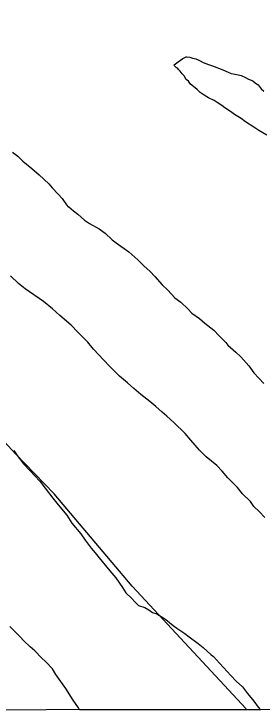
# Model space of a CAD drawing. Extents: x 3263578 to 3301413, y 764927 to 798602.
# Drawn here: x 3278134 to 3278744, y 775829 to 777544 of the extents above; entities that cross this region are included whole.
import ezdxf

# ---------------------------------------------------------------- set-up
doc = ezdxf.new("R2010")
doc.units = 0
for name, color, linetype in [('V-GRID-FRAM', 7, 'Continuous'), ('V-SITE-VEGE', 7, 'Continuous'), ('V-TOPO-SHOR', 7, 'Continuous')]:
    doc.layers.add(name, color=color, linetype=linetype)

msp = doc.modelspace()

# ---------------------------------------------------------------- linework, layer by layer
at = {"layer": 'V-GRID-FRAM'}
msp.add_lwpolyline([(3267734.9, 794015.5), (3299171.2, 794017.8), (3299180.4, 775831.7), (3267728.3, 775829.4), (3267734.9, 794015.5)], dxfattribs=at)
at = {"layer": 'V-SITE-VEGE'}
for p, q in [((3278537.9, 777425.5), (3278549.1, 777433.8)), ((3278549.1, 777433.8), (3278557.2, 777438)), ((3278557.2, 777438), (3278559.2, 777438)), ((3278559.2, 777438), (3278566.4, 777437.1)), ((3278566.4, 777437.1), (3278572.5, 777435.1)), ((3278572.5, 777435.1), (3278580.7, 777433.1)), ((3278580.7, 777433.1), (3278586.8, 777431.1)), ((3278527.8, 777418.3), (3278537.9, 777425.5)), ((3278528.8, 777416.3), (3278527.8, 777418.3)), ((3278533, 777412.2), (3278528.8, 777416.3)), ((3278586.8, 777431.1), (3278592, 777428.1)), ((3278592, 777428.1), (3278599.1, 777424.1)), ((3278599.1, 777424.1), (3278612.5, 777419.1)), ((3278612.5, 777419.1), (3278621.7, 777416.2)), ((3278621.7, 777416.2), (3278647.3, 777406.2)), ((3278536, 777410.2), (3278533, 777412.2)), ((3278539.1, 777406.2), (3278536, 777410.2)), ((3278542.2, 777403.1), (3278539.1, 777406.2)), ((3278547.4, 777396.1), (3278542.2, 777403.1)), ((3278647.3, 777406.2), (3278660.6, 777400.2)), ((3278660.6, 777400.2), (3278667.8, 777397.2)), ((3278552.5, 777391), (3278547.4, 777396.1)), ((3278557.7, 777381.9), (3278552.5, 777391)), ((3278562.9, 777377.8), (3278557.7, 777381.9)), ((3278667.8, 777397.2), (3278682.1, 777394.3)), ((3278682.1, 777394.3), (3278692.3, 777392.4)), ((3278692.3, 777392.4), (3278703.6, 777387.4)), ((3278703.6, 777387.4), (3278710.8, 777383.4)), ((3278710.8, 777383.4), (3278721, 777379.4)), ((3278568.1, 777370.8), (3278562.9, 777377.8)), ((3278575.2, 777364.7), (3278568.1, 777370.8)), ((3278584.5, 777357.7), (3278575.2, 777364.7)), ((3278721, 777379.4), (3278728.2, 777373.4)), ((3278728.2, 777373.4), (3278734.4, 777369.3)), ((3278734.4, 777369.3), (3278741.6, 777359.2)), ((3278591.7, 777350.6), (3278584.5, 777357.7)), ((3278602, 777343.5), (3278591.7, 777350.6)), ((3278741.6, 777359.2), (3278748.8, 777353.2)), ((3278612.2, 777337.5), (3278602, 777343.5)), ((3278626.6, 777330.5), (3278612.2, 777337.5)), ((3278633.8, 777325.5), (3278626.6, 777330.5)), ((3278645.1, 777318.5), (3278633.8, 777325.5)), ((3278652.3, 777312.4), (3278645.1, 777318.5)), ((3278666.7, 777303.4), (3278652.3, 777312.4)), ((3278675.9, 777296.3), (3278666.7, 777303.4)), ((3278692.3, 777286.3), (3278675.9, 777296.3)), ((3278703.6, 777278.2), (3278692.3, 777286.3)), ((3278724.2, 777265.2), (3278703.6, 777278.2)), ((3278736.5, 777257.1), (3278724.2, 777265.2)), ((3278756, 777245.1), (3278736.5, 777257.1)), ((3278130, 777203.2), (3278143.4, 777193.1)), ((3278143.4, 777193.1), (3278155.7, 777181)), ((3278155.7, 777181), (3278177.3, 777162.9)), ((3278177.3, 777162.9), (3278195.8, 777147.7)), ((3278195.8, 777147.7), (3278219.5, 777125.5)), ((3278219.5, 777125.5), (3278227.8, 777115.4)), ((3278227.8, 777115.4), (3278242.2, 777100.2)), ((3278242.2, 777100.2), (3278252.5, 777089.1)), ((3278252.5, 777089.1), (3278262.9, 777073.9)), ((3278262.9, 777073.9), (3278267, 777068.9)), ((3278267, 777068.9), (3278269, 777068.9)), ((3278269, 777068.9), (3278280.4, 777058.8)), ((3278280.4, 777058.8), (3278290.6, 777050.7)), ((3278290.6, 777050.7), (3278307.1, 777035.6)), ((3278307.1, 777035.6), (3278319.4, 777027.6)), ((3278319.4, 777027.6), (3278343, 777014.5)), ((3278343, 777014.5), (3278358.4, 777003.5)), ((3278358.4, 777003.5), (3278374.9, 776987.3)), ((3278374.9, 776987.3), (3278385.2, 776980.3)), ((3278385.2, 776980.3), (3278416, 776958.1)), ((3278416, 776958.1), (3278438.7, 776937.9)), ((3278438.7, 776937.9), (3278453.1, 776923.8)), ((3278453.1, 776923.8), (3278468.5, 776909.7)), ((3278468.5, 776909.7), (3278479.9, 776897.5)), ((3278144.4, 776879.9), (3278124.8, 776899.1)), ((3278479.9, 776897.5), (3278498.4, 776876.3)), ((3278160.9, 776866.8), (3278144.4, 776879.9)), ((3278498.4, 776876.3), (3278511.8, 776863.2)), ((3278206.1, 776835.7), (3278160.9, 776866.8)), ((3278511.8, 776863.2), (3278529.4, 776845)), ((3278228.7, 776817.5), (3278206.1, 776835.7)), ((3278529.4, 776845), (3278543.8, 776833.9)), ((3278543.8, 776833.9), (3278561.3, 776817.7)), ((3278246.2, 776801.4), (3278228.7, 776817.5)), ((3278561.3, 776817.7), (3278571.6, 776806.6)), ((3278274, 776777.2), (3278246.2, 776801.4)), ((3278571.6, 776806.6), (3278590.1, 776793.5)), ((3278590.1, 776793.5), (3278603.4, 776782.4)), ((3278603.4, 776782.4), (3278625, 776765.3)), ((3278290.5, 776760), (3278274, 776777.2)), ((3278625, 776765.3), (3278637.4, 776752.2)), ((3278315.2, 776735.7), (3278290.5, 776760)), ((3278637.4, 776752.2), (3278654.9, 776735)), ((3278329.6, 776718.5), (3278315.2, 776735.7)), ((3278654.9, 776735), (3278660.1, 776727.9)), ((3278354.4, 776691.2), (3278329.6, 776718.5)), ((3278660.1, 776727.9), (3278679.6, 776710.8)), ((3278679.6, 776710.8), (3278692, 776699.7)), ((3278692, 776699.7), (3278711.6, 776677.4)), ((3278368.8, 776676.1), (3278354.4, 776691.2)), ((3278393.5, 776651.8), (3278368.8, 776676.1)), ((3278711.6, 776677.4), (3278724, 776660.2)), ((3278413.1, 776635.7), (3278393.5, 776651.8)), ((3278724, 776660.2), (3278748.7, 776633.9)), ((3278428.5, 776621.6), (3278413.1, 776635.7)), ((3278446, 776606.4), (3278428.5, 776621.6)), ((3278467.6, 776589.3), (3278446, 776606.4)), ((3278483, 776577.2), (3278467.6, 776589.3)), ((3278498.5, 776563.1), (3278483, 776577.2)), ((3278509.8, 776553), (3278498.5, 776563.1)), ((3278527.3, 776537.9), (3278509.8, 776553)), ((3278555.1, 776510.6), (3278527.3, 776537.9)), ((3278568.5, 776494.4), (3278555.1, 776510.6)), ((3278590.2, 776469.1), (3278568.5, 776494.4)), ((3278133.2, 776468.7), (3278141.4, 776456.5)), ((3278141.4, 776456.5), (3278158, 776435.3)), ((3278606.7, 776453), (3278590.2, 776469.1)), ((3278632.4, 776431.8), (3278606.7, 776453)), ((3278158, 776435.3), (3278172.4, 776419.1)), ((3278645.8, 776417.6), (3278632.4, 776431.8)), ((3278172.4, 776419.1), (3278197.2, 776392.8)), ((3278660.2, 776401.5), (3278645.8, 776417.6)), ((3278197.2, 776392.8), (3278210.6, 776375.6)), ((3278683.9, 776377.2), (3278660.2, 776401.5)), ((3278210.6, 776375.6), (3278229.2, 776351.3)), ((3278696.3, 776362), (3278683.9, 776377.2)), ((3278715.9, 776342.8), (3278696.3, 776362)), ((3278229.2, 776351.3), (3278242.6, 776335.1)), ((3278724.2, 776330.7), (3278715.9, 776342.8)), ((3278242.6, 776335.1), (3278263.3, 776309.8)), ((3278736.6, 776318.5), (3278724.2, 776330.7)), ((3278263.3, 776309.8), (3278275.7, 776289.5)), ((3278751, 776303.4), (3278736.6, 776318.5)), ((3278275.7, 776289.5), (3278298.4, 776263.2)), ((3278298.4, 776263.2), (3278308.8, 776248)), ((3278308.8, 776248), (3278323.2, 776227.8)), ((3278323.2, 776227.8), (3278333.6, 776216.6)), ((3278333.6, 776216.6), (3278342.9, 776204.5)), ((3278342.9, 776204.5), (3278369.7, 776172.1)), ((3278369.7, 776172.1), (3278384.2, 776154.9)), ((3278384.2, 776154.9), (3278400.7, 776131.6)), ((3278400.7, 776131.6), (3278409, 776118.4)), ((3278409, 776118.4), (3278423.4, 776104.3)), ((3278423.4, 776104.3), (3278430.6, 776096.2)), ((3278430.6, 776096.2), (3278439.9, 776087.1)), ((3278439.9, 776087.1), (3278455.3, 776082.1)), ((3278455.3, 776082.1), (3278465.5, 776076.1)), ((3278465.5, 776076.1), (3278474.8, 776070.1)), ((3278474.8, 776070.1), (3278485, 776066.1)), ((3278485, 776066.1), (3278502.5, 776056.1)), ((3278502.5, 776056.1), (3278507.6, 776052.1)), ((3278507.6, 776052.1), (3278525.1, 776037.9)), ((3278147.9, 776010.8), (3278123.1, 776035)), ((3278525.1, 776037.9), (3278534.3, 776030.9)), ((3278534.3, 776030.9), (3278553.8, 776017.8)), ((3278158.2, 775999.6), (3278147.9, 776010.8)), ((3278553.8, 776017.8), (3278565.1, 776009.8)), ((3278173.6, 775985.5), (3278158.2, 775999.6)), ((3278565.1, 776009.8), (3278586.7, 775993.7)), ((3278586.7, 775993.7), (3278599.1, 775983.6)), ((3278184.9, 775975.4), (3278173.6, 775985.5)), ((3278599.1, 775983.6), (3278618.6, 775965.4)), ((3278201.4, 775958.2), (3278184.9, 775975.4)), ((3278618.6, 775965.4), (3278624.8, 775961.4)), ((3278624.8, 775961.4), (3278639.2, 775945.2)), ((3278211.7, 775948.1), (3278201.4, 775958.2)), ((3278228.2, 775931), (3278211.7, 775948.1)), ((3278639.2, 775945.2), (3278649.5, 775934.1)), ((3278236.5, 775916.8), (3278228.2, 775931)), ((3278649.5, 775934.1), (3278667.1, 775914.9)), ((3278261.4, 775882.3), (3278236.5, 775916.8)), ((3278667.1, 775914.9), (3278680.5, 775900.7)), ((3278680.5, 775900.7), (3278695.9, 775886.6)), ((3278279, 775853.9), (3278261.4, 775882.3)), ((3278695.9, 775886.6), (3278708.3, 775870.4)), ((3278708.3, 775870.4), (3278723.8, 775851.2)), ((3278292.4, 775834.7), (3278279, 775853.9)), ((3278723.8, 775851.2), (3278734.2, 775837)), ((3278295.2, 775830.2), (3278292.4, 775834.7)), ((3278740, 775830.2), (3278295.2, 775830.2)), ((3278734.2, 775837), (3278740, 775830.2))]:
    msp.add_line(p, q, dxfattribs=at)
at = {"layer": 'V-TOPO-SHOR'}
msp.add_lwpolyline([(3278704.8, 775832.8), (3278424.5, 776134.7), (3278232.8, 776362.3), (3278137, 776460.6), (3278055.5, 776549.2)], dxfattribs=at)

doc.saveas('drawing.dxf')
